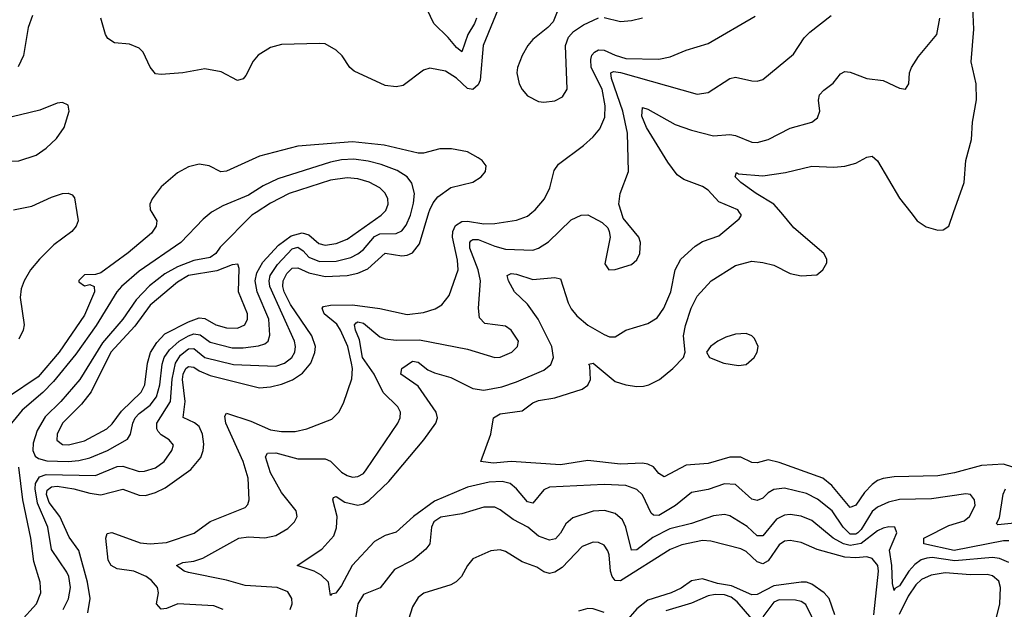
# Model space of a CAD drawing. Header units: inches. Extents: x 884549 to 1028252, y 526810 to 653624.
# Tile 267 of 656: x 924493 to 928093, y 598550 to 600704. Entities that reach past the tile are written whole.
import ezdxf

# ---------------------------------------------------------------- set-up
doc = ezdxf.new("R2010")
doc.units = ezdxf.units.IN
doc.header["$MEASUREMENT"] = 0
doc.layers.add('A9529', color=7, linetype='Continuous')
doc.layers.add('A9620', color=7, linetype='Continuous')

msp = doc.modelspace()

# ---------------------------------------------------------------- linework, layer by layer
at = {"layer": 'A9529', "color": 5}
for points, elevation in [([(925193.3, 600000), (925163.8, 599976.2), (925082.8, 599890), (924930, 599785.6), (924865.4, 599730), (924848.8, 599710), (924773.4, 599586.6), (924698, 599482), (924617.4, 599382.6), (924577.6, 599342.4), (924502, 599278), (924430, 599189.9)], 2240), ([(924976.9, 600000), (924994.7, 599970), (924992.2, 599950), (924975.7, 599924.3), (924890, 599852.9), (924790, 599779.7), (924770, 599774), (924730, 599772.2), (924710, 599751.3), (924710, 599747.3), (924730, 599732.4), (924750, 599736.4), (924766, 599730), (924767.1, 599710), (924730, 599625.4), (924638.1, 599490), (924560.7, 599399.3), (924452.9, 599327.1)], 2220), ([(924702.3, 600000), (924706.8, 599970), (924699.8, 599950), (924684.2, 599930), (924618.4, 599881.6), (924566.2, 599830), (924533.4, 599790), (924509.6, 599750), (924498.9, 599721.1), (924495.2, 599690), (924510.1, 599590), (924506.2, 599570), (924490, 599537.2)], 2180), ([(925357.6, 600000), (925342.4, 599990), (925226.1, 599873.9), (925210.1, 599850), (925190, 599835.9), (925130, 599824.4), (925070, 599801.9), (925024.5, 599775.5), (924967.6, 599732.4), (924918.9, 599681.1), (924869.8, 599610), (924796.5, 599523.5), (924713.5, 599390), (924643.9, 599310), (924586.2, 599253.8), (924556.7, 599203.3), (924543.1, 599156.9), (924541.6, 599130), (924550.1, 599110), (924561.6, 599101.6), (924593.1, 599093.1), (924670, 599090.9), (924710, 599094), (924750, 599103.8), (924814.5, 599130), (924887.7, 599172.3), (924898.6, 599190), (924906.4, 599230), (924915.4, 599250), (924930, 599266.2), (924970, 599295.8), (924993.3, 599326.7), (925005.8, 599370), (925014.5, 599445.5), (925021.8, 599470), (925041.3, 599498.7), (925076.9, 599530), (925110, 599550), (925130, 599556.3), (925152.6, 599552.6), (925190, 599526.9), (925270, 599505.7), (925310, 599505.5), (925367, 599513), (925390, 599520.7), (925401.6, 599530), (925407.6, 599552.4), (925403.7, 599610), (925361.3, 599710), (925353.7, 599750), (925360.8, 599779.2), (925381.8, 599818.2), (925439, 599881), (925485.3, 599914.7), (925525.8, 599925.8), (925550, 599919), (925586.9, 599886.9), (925610, 599880.4), (925650, 599886.6), (925690, 599902.4), (925814.9, 599990), (925824.8, 600000)], 2260), ([(924652.3, 598550), (924671.7, 598588.3), (924678.5, 598630), (924672.9, 598670), (924666, 598686), (924609.4, 598769.4), (924595.7, 598850), (924558.7, 598938.7), (924549.4, 598990), (924551.1, 599010), (924566, 599034), (924590, 599042.6), (924770, 599039.7), (924850, 599072.1), (924870, 599073.8), (924930, 599053.6), (924950, 599054.5), (924990, 599067.7), (925021.3, 599090), (925049.8, 599130), (925055.3, 599150), (925039.8, 599170), (925010, 599188.2), (925000, 599200), (924994.1, 599210), (924994.2, 599230), (925045.2, 599310), (925050.8, 599390.8), (925063.3, 599450), (925081.5, 599478.5), (925110, 599501.6), (925130, 599503.4), (925170, 599469.8), (925275.3, 599444.7), (925430, 599438.6), (925462, 599450), (925487.7, 599470), (925499.1, 599490), (925501.9, 599510), (925497.8, 599530), (925407.7, 599730), (925405.3, 599750), (925408.9, 599770), (925435.9, 599810), (925490, 599867.7), (925510, 599873.2), (925530, 599860.3), (925550, 599836.3), (925590, 599821.4), (925650, 599821.9), (925704, 599836), (925730, 599848.5), (925750, 599864.6), (925790, 599912.9), (925810, 599922.5), (925870, 599923.7), (925890, 599932.9), (925906.7, 599953.3), (925921.6, 599990), (925924.3, 600000)], 2240), ([(924742.7, 598537.3), (924750.7, 598590), (924741.7, 598650), (924710, 598765.3), (924674.3, 598814.3), (924639.8, 598890), (924600.8, 598940.8), (924591, 598970), (924594, 598986), (924610, 598997.5), (924630, 598999.7), (924691.1, 598991.1), (924750, 598974.1), (924790, 598969.1), (924870, 598988.8), (924930, 598967.4), (924953.7, 598966.3), (924990, 598976.6), (925025.5, 598994.5), (925119, 599061), (925155.3, 599104.7), (925164.1, 599130), (925166.1, 599153.9), (925161.3, 599190), (925150, 599218.2), (925132.2, 599232.2), (925091, 599251), (925098.1, 599310), (925088.9, 599390), (925090.9, 599409.1), (925100.8, 599430), (925110, 599437.9), (925130, 599434.8), (925150, 599421.2), (925190, 599405.1), (925370, 599359.7), (925410, 599362.6), (925450, 599373.1), (925490.7, 599389.3), (925527.5, 599412.5), (925557.6, 599450), (925571.9, 599488.1), (925574.4, 599510), (925561.4, 599550), (925484, 599664), (925460.2, 599710), (925455.4, 599730), (925456.7, 599750), (925470, 599776.9), (925490, 599797.2), (925510, 599798.1), (925550, 599780.2), (925610, 599765.9), (925690.4, 599769.6), (925730, 599778.6), (925765.7, 599794.3), (925830, 599851.9), (925890, 599842.1), (925910, 599843.8), (925930, 599852.5), (925954.9, 599885.1), (925989.5, 600000)], 2220), ([(925236.9, 598550), (925202.6, 598562.6), (925071, 598571), (925030, 598553), (925010, 598551.2), (924992.9, 598570), (925000.7, 598610), (924996.9, 598630), (924975.8, 598655.8), (924955.9, 598670), (924910, 598689.6), (924850, 598697.7), (924828, 598710), (924816.7, 598730), (924808.2, 598810), (924812.8, 598827.2), (924830, 598831.3), (924933.7, 598793.7), (924970.3, 598789.7), (925030, 598795), (925131.1, 598828.9), (925190, 598871.6), (925317.7, 598922.3), (925327.1, 598932.9), (925332.1, 598950), (925328.6, 599030), (925309.9, 599090), (925247.5, 599230), (925243.5, 599256.5), (925250, 599266.5), (925338.1, 599238.1), (925410, 599206.3), (925450, 599200.1), (925500, 599200), (925543, 599210), (925634.4, 599245.6), (925660.3, 599270), (925677, 599303), (925707.3, 599392.7), (925709.6, 599430), (925706.2, 599450), (925693.2, 599510), (925666.6, 599570), (925652.4, 599592.4), (925606.8, 599630), (925598.6, 599650), (925603.9, 599656.1), (925630, 599661.5), (925710, 599662.3), (925809.7, 599649.7), (925910, 599627.8), (925970, 599634.5), (926011.9, 599648.1), (926036.8, 599663.2), (926063.2, 599696.8), (926096.4, 599790), (926094.1, 599825.9), (926075.2, 599910), (926076.9, 599930), (926087.1, 599952.9), (926110, 599967), (926130, 599968.4), (926190, 599959), (926230, 599960.3), (926310, 599971.4), (926350, 599986.4), (926366, 600000)], 2180), ([(925482.6, 598550), (925489.4, 598570), (925488.7, 598590), (925473.7, 598613.7), (925434.7, 598630), (925317.7, 598637.7), (925250, 598657), (925110, 598685.4), (925095.1, 598690), (925066.3, 598710), (925090, 598722), (925130, 598726.3), (925162.7, 598737.3), (925295.1, 598810), (925330, 598814.9), (925390, 598811), (925430, 598819.8), (925474, 598846), (925498.5, 598870), (925507.4, 598890), (925504.2, 598910), (925450, 598976.8), (925410, 599048.8), (925392.1, 599107.9), (925398.9, 599121.1), (925430, 599121.5), (925510, 599100.6), (925610, 599100.5), (925630, 599091), (925670, 599051.6), (925690, 599039.8), (925710, 599033), (925730, 599035.3), (925750, 599047.1), (925760.2, 599059.8), (925876.3, 599230), (925883.9, 599250), (925885, 599270), (925876.2, 599290), (925822.6, 599342.6), (925789.9, 599410), (925746.7, 599470), (925735.2, 599535.2), (925721.2, 599570), (925717.6, 599590), (925723, 599597), (925730, 599600.1), (925750, 599595.6), (925810, 599545.8), (925830, 599538.3), (925870, 599533.9), (925955, 599535), (926130, 599500.2), (926230, 599470.2), (926250, 599471.1), (926293.1, 599490), (926313.6, 599510), (926316.5, 599530), (926290, 599569.7), (926270, 599584.8), (926193.9, 599593.9), (926174.7, 599614.7), (926170.7, 599650.7), (926177.8, 599750), (926169.6, 599790), (926138.6, 599870), (926138.5, 599890), (926143, 599897), (926150, 599901.7), (926170, 599901), (926230, 599876.5), (926270, 599866.3), (926370, 599862.4), (926390.4, 599869.6), (926426.7, 599893.3), (926510, 599973.4), (926546, 599990), (926570, 599991.1), (926622.9, 599962.9), (926643.4, 599943.4), (926649.1, 599930), (926651.7, 599910), (926632.1, 599812.1), (926646.8, 599790), (926670, 599791.8), (926730, 599810.3), (926750, 599827), (926761, 599850), (926763.1, 599890), (926757.4, 599910), (926699.7, 599979.7), (926693.5, 600000)], 2160), ([(928110, 598800.4), (928090, 598800.3), (927910, 598764.7), (927798.7, 598790), (927799.1, 598810), (927805.9, 598814.1), (927890, 598856.1), (927946.7, 598873.3), (927966.2, 598890), (927987, 598930), (927984.5, 598950), (927970, 598969.8), (927952, 598972), (927826.6, 598953.4), (927710, 598952), (927670, 598942), (927630, 598923.5), (927610, 598907.5), (927570, 598841.4), (927558.2, 598830), (927550, 598825.1), (927530, 598825.4), (927504.5, 598850), (927463.4, 598910), (927410, 598952.9), (927370, 598973.2), (927290, 598992.6), (927250, 598987.5), (927230, 598975.7), (927210, 598956.1), (927190, 598948.5), (927170, 598952.5), (927110, 599006.4), (927070, 599008.9), (927010, 598988.4), (926950, 598977.5), (926891, 598930), (926830, 598892.7), (926810, 598893.9), (926802.2, 598902.2), (926770, 598969), (926750, 598988.6), (926710, 599002.2), (926630, 599006.9), (926430, 598996.2), (926410, 598986.3), (926370, 598937.8), (926350, 598943.2), (926309.4, 598990), (926286, 599010), (926257.1, 599017.1), (926210, 599014.8), (926130, 598996.9), (926010, 598945.7), (925933.5, 598890), (925870, 598832), (925830, 598819.9), (925790, 598797.9), (925709.1, 598710.9), (925670, 598637.3), (925649.5, 598609.5), (925633.7, 598606.3), (925630, 598601.2), (925621.8, 598650), (925595.1, 598675.1), (925570, 598689.3), (925508, 598710), (925598.5, 598770), (925641.5, 598818.5), (925651.6, 598848.4), (925654.5, 598890), (925638.3, 598950), (925641.1, 598958.9), (925650, 598962.6), (925682.4, 598942.4), (925730, 598930.6), (925750, 598935.7), (925770, 598947.8), (925843.2, 599016.8), (925970.3, 599169.7), (926015, 599230), (926020.5, 599250), (926015.5, 599270), (925950, 599365.4), (925887.3, 599410), (925889.9, 599430.1), (925930, 599456.6), (925950, 599453.3), (925985.7, 599425.7), (926010, 599414.4), (926070, 599396.7), (926150, 599357.4), (926190, 599351.5), (926256.3, 599363.7), (926310, 599381), (926410, 599424.1), (926434.8, 599445.2), (926444.9, 599470), (926439.1, 599510), (926388.4, 599610), (926350, 599664.6), (926301.9, 599710), (926279.9, 599750), (926275.4, 599770), (926290, 599777.3), (926310, 599775.2), (926370, 599755.8), (926450, 599762.2), (926470, 599757.4), (926499.1, 599670), (926510, 599647.5), (926530, 599622.5), (926570, 599588.8), (926630, 599554), (926650, 599546.4), (926670, 599545.8), (926709.8, 599570.2), (926790, 599594.5), (926824.3, 599615.7), (926848.3, 599650), (926874.2, 599710), (926889.9, 599790), (926910.9, 599829.1), (926962.5, 599877.5), (926990, 599893.8), (927050, 599914.3), (927123.6, 599976.4), (927132.1, 599990), (927125.5, 600000)], 2140), ([(928124.4, 599070), (928090, 599080.5), (928010, 599075.8), (927911.3, 599048.7), (927850, 599038.2), (927690, 599034.4), (927650, 599027.9), (927630, 599021.3), (927610, 599006.7), (927582.5, 598977.5), (927550, 598930.6), (927530, 598922.9), (927462.6, 599002.6), (927429.9, 599029.9), (927270, 599086.9), (927230, 599096.4), (927190, 599085.6), (927170, 599086.4), (927130, 599105.7), (927090, 599106), (927010, 599083.1), (926930, 599076.6), (926850, 599034.2), (926830, 599047.1), (926810.4, 599070.4), (926790, 599080.7), (926770, 599084.5), (926690, 599080.8), (926570, 599093.9), (926470, 599077.8), (926290, 599090.6), (926224, 599084), (926179.3, 599090), (926215.6, 599190), (926225.1, 599250), (926250, 599264.4), (926330, 599275.8), (926370, 599304.8), (926390, 599313.3), (926450, 599322.7), (926550, 599354.8), (926570.9, 599369.1), (926580.5, 599390), (926578.2, 599438.2), (926573.6, 599446.4), (926590, 599450.1), (926670, 599382.5), (926710, 599370.1), (926750, 599364.4), (926774.2, 599365.8), (926793.6, 599370), (926832.4, 599390), (926881.3, 599430), (926920.9, 599470), (926926, 599490), (926920.4, 599550), (926927.6, 599587.6), (926948.5, 599650), (926970, 599694.3), (927021.1, 599750), (927110, 599806.2), (927170, 599821.8), (927210, 599817.7), (927250, 599807.1), (927310, 599777.3), (927350, 599769.2), (927408, 599772), (927430, 599790.6), (927444.2, 599815.8), (927444, 599830), (927433.5, 599850), (927324.3, 599944.3), (927277.1, 600000)], 2120), ([(927751, 600000), (927774.6, 599970), (927808, 599948), (927850, 599935.5), (927870, 599936.5), (927889.8, 599950.2), (927907.6, 600000)], 2120), ([(924458.2, 598441.8), (924495.2, 598504.8), (924555, 598570), (924570.6, 598610.6), (924567.9, 598650), (924545.5, 598725.5), (924533.6, 598810), (924505.1, 598950), (924489.9, 599069.9)], 2260), ([(928130, 598865), (928070, 598859.3), (928064.4, 598864.4), (928075.9, 598884.1), (928088.6, 598971.4), (928097.8, 598990)], 2120), ([(928110, 598721.8), (928075.5, 598735.5), (928050, 598739.9), (927912.4, 598727.6), (927830, 598739.4), (927810, 598737.8), (927789.3, 598730.7), (927765.8, 598714.2), (927743.8, 598690), (927710, 598636.5), (927693.3, 598626.7), (927690, 598619.7), (927684.1, 598644.1), (927681.8, 598710), (927673.5, 598766.5), (927699.8, 598830), (927692.8, 598850), (927671.6, 598851.6), (927650, 598846.6), (927630, 598837), (927570, 598791.2), (927530, 598784), (927505, 598790), (927467.7, 598810), (927390, 598874.5), (927350.3, 598890.3), (927310, 598896.4), (927290, 598894.3), (927260.3, 598879.7), (927210, 598819.4), (927190, 598819.3), (927153.4, 598853.4), (927090, 598891.7), (927070, 598896.7), (927030, 598892.2), (926950, 598863.9), (926870, 598844.7), (926807.7, 598812.3), (926750, 598767.4), (926730, 598766), (926709.9, 598849.9), (926697.4, 598877.4), (926670, 598900.5), (926631.8, 598911.8), (926590, 598908.9), (926515.1, 598884.9), (926490, 598862.5), (926470, 598828.9), (926451.7, 598808.3), (926430, 598802.8), (926390, 598817.6), (926350.6, 598850), (926298, 598878), (926250, 598914.1), (926230, 598923.9), (926190, 598923.4), (926110, 598899.6), (926033.2, 598886.8), (926007.8, 598870), (925999.4, 598850), (925993.2, 598790), (925978, 598770), (925930.5, 598729.5), (925863.8, 598696.2), (925810.8, 598629.2), (925750, 598604.1), (925730.1, 598570), (925714.2, 598470)], 2160), ([(927616.4, 598530), (927632.8, 598690), (927630.5, 598710), (927610, 598736.6), (927590, 598742.6), (927550, 598738.3), (927510, 598740.6), (927408.8, 598768.8), (927350, 598794.3), (927310, 598801.6), (927290, 598798.9), (927270, 598786.4), (927230, 598727.6), (927210, 598716.1), (927190, 598723.8), (927150, 598761), (927130, 598771.2), (927019.7, 598799.7), (926990, 598802.3), (926914.4, 598785.6), (926871.3, 598768.7), (926690, 598654), (926670, 598655.2), (926659.9, 598670), (926652.9, 598690), (926648.8, 598748.8), (926643.8, 598763.8), (926630, 598784.5), (926610, 598794.9), (926590, 598795.6), (926550, 598780.4), (926477.1, 598702.9), (926450, 598686.4), (926430, 598681.1), (926410, 598687.6), (926384.1, 598704.1), (926330, 598723.9), (926270, 598761.8), (926250, 598767.2), (926215.5, 598764.5), (926150, 598735.4), (926130.1, 598709.9), (926108.3, 598670), (926089.5, 598650.5), (926070, 598639.8), (925971.2, 598608.8), (925950, 598593.5), (925930, 598559.7), (925907.8, 598490)], 2180), ([(928053, 598470), (928076.3, 598570), (928079.7, 598630), (928073.8, 598653.8), (928050, 598673.1), (928030, 598677.5), (927970, 598676.5), (927876.4, 598683.6), (927825.3, 598674.7), (927790, 598659.9), (927770, 598640.1), (927741.9, 598598.1), (927708.3, 598531.7)], 2180), ([(927473.2, 598530), (927452.3, 598590), (927434.3, 598610), (927390, 598641.9), (927370, 598649.3), (927350, 598649.6), (927250, 598635.6), (927190, 598604.7), (927170, 598603.3), (927095.7, 598635.7), (927045.1, 598645.1), (926990, 598662.3), (926950, 598654.9), (926911.8, 598628.2), (926875, 598610), (926790, 598583.9), (926750, 598552.6), (926710, 598505.8)], 2220), ([(927170, 598515.5), (927117.1, 598577.1), (927094.9, 598594.9), (927070, 598602.9), (927035.9, 598604.1), (927010, 598599.2), (926950, 598572.6), (926855.3, 598544.7)], 2240), ([(927434.7, 598430), (927367.9, 598567.9), (927350, 598578.5), (927330, 598583.4), (927270, 598585.6), (927250, 598576.6), (927210, 598522.8)], 2240), ([(926630, 598538.3), (926590, 598552.3), (926570, 598553.1), (926536.5, 598543.5)], 2220)]:
    msp.add_lwpolyline(points, dxfattribs=dict(at, elevation=elevation))
for points, elevation in [([(925291.2, 599811.2), (925270, 599809.2), (925213.6, 599786.4), (925110, 599769.3), (925070, 599745.8), (924970, 599660.9), (924914.7, 599585.3), (924826.4, 599490), (924754.9, 599345.1), (924719.7, 599300.3), (924650.1, 599230), (924629.7, 599190), (924628.9, 599168.9), (924650, 599152.1), (924671.7, 599151.7), (924730, 599166), (924812.2, 599210), (924831.7, 599228.3), (924865.2, 599274.8), (924936.9, 599343.1), (924951.4, 599370), (924960.1, 599450), (924972, 599488), (924994.4, 599525.6), (925023.6, 599556.4), (925110, 599600.8), (925150, 599614.9), (925170, 599613.2), (925210, 599589.3), (925250, 599579), (925290, 599577.9), (925316.2, 599590), (925326.2, 599610), (925326.4, 599630), (925293.6, 599710), (925295.2, 599795.2)], 2280), ([(927150, 599557.8), (927110, 599555.7), (927075.2, 599544.8), (927045.5, 599530), (927019.1, 599510), (927004, 599490), (927014.8, 599470), (927067.3, 599450), (927121, 599441), (927150, 599445), (927178.7, 599470), (927189.8, 599490), (927193.6, 599510), (927179.5, 599539.5), (927169.8, 599549.8)], 2120)]:
    msp.add_lwpolyline(points, close=True, dxfattribs=dict(at, elevation=elevation))
at = {"layer": 'A9620', "color": 5}
for points, elevation in [([(927907.6, 600000), (927946.8, 600110), (927952.4, 600190), (927973, 600267), (927977.2, 600330), (927991.9, 600411.9), (927989.9, 600470), (927972.5, 600550), (927981.8, 600670), (927978.1, 600750), (927959.6, 600799.6), (927923.5, 600850), (927914.5, 600870), (927922.9, 600877.1), (927950, 600870.8), (928001.6, 600841.6), (928050, 600828.1), (928070, 600830.2), (928130, 600876.1)], 2120), ([(926269.1, 600810), (926188.2, 600610), (926176.6, 600483.4), (926170, 600466.6), (926150, 600449.9), (926130, 600452.5), (926090, 600491), (926050, 600516.1), (925993.1, 600526.9), (925970, 600520.5), (925895.5, 600464.5), (925870, 600458.5), (925830, 600463.9), (925716, 600516), (925699.8, 600530), (925672.5, 600572.5), (925650, 600592.6), (925610, 600616.4), (925590, 600618), (925450, 600613.6), (925410, 600603), (925365.4, 600574.6), (925347.5, 600552.5), (925319.8, 600500.2), (925310, 600488.9), (925290, 600482.2), (925230, 600513.5), (925170, 600525.1), (925090.2, 600509.8), (925010, 600504.5), (924990, 600507.1), (924970.6, 600530.6), (924945.2, 600585.2), (924930, 600600.4), (924894.5, 600614.6), (924840, 600620), (924815.2, 600635.2), (924806.5, 600650), (924789.9, 600710)], 2180), ([(926162.9, 600710), (926156, 600690), (926131.7, 600650), (926110, 600587.5), (926090, 600603.2), (926059.9, 600639.9), (926006.9, 600690), (925970, 600769.6)], 2160), ([(926461.3, 600738.7), (926443.7, 600696.3), (926424.7, 600675.3), (926370, 600632.2), (926350.7, 600610), (926330, 600573.6), (926313.7, 600530), (926311.2, 600510), (926319.8, 600470), (926330, 600449.1), (926350, 600425.8), (926390, 600406.1), (926410, 600403.3), (926450, 600407.7), (926477.3, 600422.7), (926494.9, 600450), (926489.1, 600610), (926499.7, 600640.3), (926518.4, 600661.6), (926554.3, 600685.7), (926610, 600711.7)], 2220), ([(924540.2, 600719.8), (924523.9, 600676.1), (924506.6, 600573.4), (924487.9, 600532.1)], 2180), ([(926366, 600000), (926377.8, 600010), (926412, 600050), (926431.6, 600090), (926447.1, 600152.9), (926463, 600177), (926554.9, 600245.1), (926590, 600276.3), (926614.5, 600305.5), (926632.2, 600347.8), (926634.4, 600390), (926622.9, 600450), (926583.1, 600530), (926581.1, 600558.9), (926585.6, 600574.4), (926594.6, 600585.4), (926610, 600594.6), (926630, 600593.5), (926670, 600574.4), (926710, 600562.8), (926830, 600559.7), (926871.1, 600568.9), (926930, 600593), (927010, 600617.8), (927182.4, 600717.6)], 2180), ([(926630, 600712.9), (926690, 600698), (926730, 600701.2), (926770, 600710.8)], 2220), ([(926693.5, 600000), (926684.4, 600030), (926688.2, 600070), (926719.2, 600150), (926716.1, 600290), (926698.6, 600370), (926656.5, 600490), (926654.2, 600510), (926664.8, 600515.2), (926690, 600511.4), (926970, 600432.9), (927010, 600437.8), (927089.9, 600490.1), (927110, 600495), (927170, 600481.3), (927190, 600480.2), (927210, 600486.3), (927321.9, 600578.1), (927361.7, 600638.3), (927381.6, 600658.4), (927460, 600720)], 2160), ([(927125.5, 600000), (927118.9, 600010), (927050, 600038.5), (927010, 600081.4), (926990, 600095.5), (926921, 600121), (926897.2, 600137.2), (926863.4, 600183.4), (926784.7, 600310), (926768.4, 600351.6), (926770, 600383), (926790, 600377.8), (926890, 600321.1), (926950, 600300.7), (927030, 600280.1), (927090, 600285), (927110, 600281.8), (927170, 600256.6), (927190, 600255.5), (927230, 600266.4), (927310, 600308.4), (927389.3, 600330), (927410, 600345.3), (927418.5, 600370), (927413.3, 600410), (927417.7, 600430), (927433, 600447), (927467.8, 600472.2), (927493.9, 600506.1), (927510, 600515.6), (927530, 600513.2), (927590, 600489.3), (927650, 600482), (927710, 600454), (927732.3, 600450), (927743.6, 600470), (927747.1, 600510), (927754, 600530), (927779.7, 600570), (927846, 600650), (927858, 600710)], 2140), ([(925989.5, 600000), (925992.5, 600010), (926004.7, 600035.3), (926022.3, 600057.7), (926070, 600091.1), (926150, 600110.9), (926180.3, 600130), (926196.2, 600150), (926198.2, 600170), (926184, 600190), (926170, 600200.3), (926130, 600221.2), (926072.2, 600232.2), (926030, 600232.4), (925970, 600216.6), (925950, 600216.4), (925826.2, 600246.2), (925710, 600257.6), (925510, 600242.6), (925370, 600206.1), (925250, 600151.3), (925228.6, 600148.6), (925185.6, 600170), (925150, 600176.2), (925110, 600167.1), (925070, 600145.3), (925010, 600093.9), (924977.2, 600050), (924969.6, 600030), (924970.9, 600010), (924976.9, 600000)], 2220), ([(925924.3, 600000), (925933.5, 600033.5), (925936.2, 600070), (925926.7, 600106.7), (925909.9, 600129.9), (925873.2, 600153.2), (925815.2, 600175.2), (925767.8, 600187.8), (925714.6, 600194.6), (925670, 600192.5), (925630, 600184.2), (925437.3, 600122.7), (925383.1, 600096.9), (925330, 600063.8), (925235.5, 600024.5), (925197, 600003), (925193.3, 600000)], 2240), ([(927277.1, 600000), (927250.9, 600030.9), (927185.4, 600070), (927129.8, 600110), (927108.6, 600130), (927114, 600146), (927121.7, 600141.7), (927210, 600133.8), (927293.5, 600146.5), (927390, 600169.3), (927470, 600166), (927510, 600169), (927550, 600180.3), (927590, 600202.4), (927610, 600205.5), (927630, 600188.4), (927710, 600052.2), (927751, 600000)], 2120), ([(925824.8, 600000), (925832.4, 600007.6), (925840.7, 600030), (925839.3, 600050), (925830, 600070.6), (925810.2, 600090.2), (925770.5, 600110.5), (925730, 600122.6), (925690, 600126.6), (925630, 600117.7), (925478.2, 600070), (925410, 600034.3), (925357.6, 600000)], 2260), ([(924470.8, 600009.2), (924537.2, 600022.8), (924610, 600056.6), (924650, 600069.4), (924670.1, 600070.1), (924684.9, 600064.9), (924694.1, 600054.1), (924702.3, 600000)], 2180)]:
    msp.add_lwpolyline(points, dxfattribs=dict(at, elevation=elevation))
at = {"layer": 'A9620', "color": 5, "elevation": 2220}
msp.add_lwpolyline([(924650, 600401.4), (924630, 600399.8), (924566.5, 600373.5), (924430, 600340.4), (924399.3, 600339.3), (924350, 600352.4), (924328.9, 600351.1), (924323.1, 600330), (924330, 600317.3), (924370, 600284.4), (924410.7, 600210), (924430, 600193.7), (924447.9, 600187.9), (924490, 600188.9), (924553.4, 600210), (924590, 600234.5), (924627.5, 600270), (924655.5, 600310), (924673.8, 600370), (924670, 600392)], close=True, dxfattribs=at)

doc.saveas('drawing.dxf')
